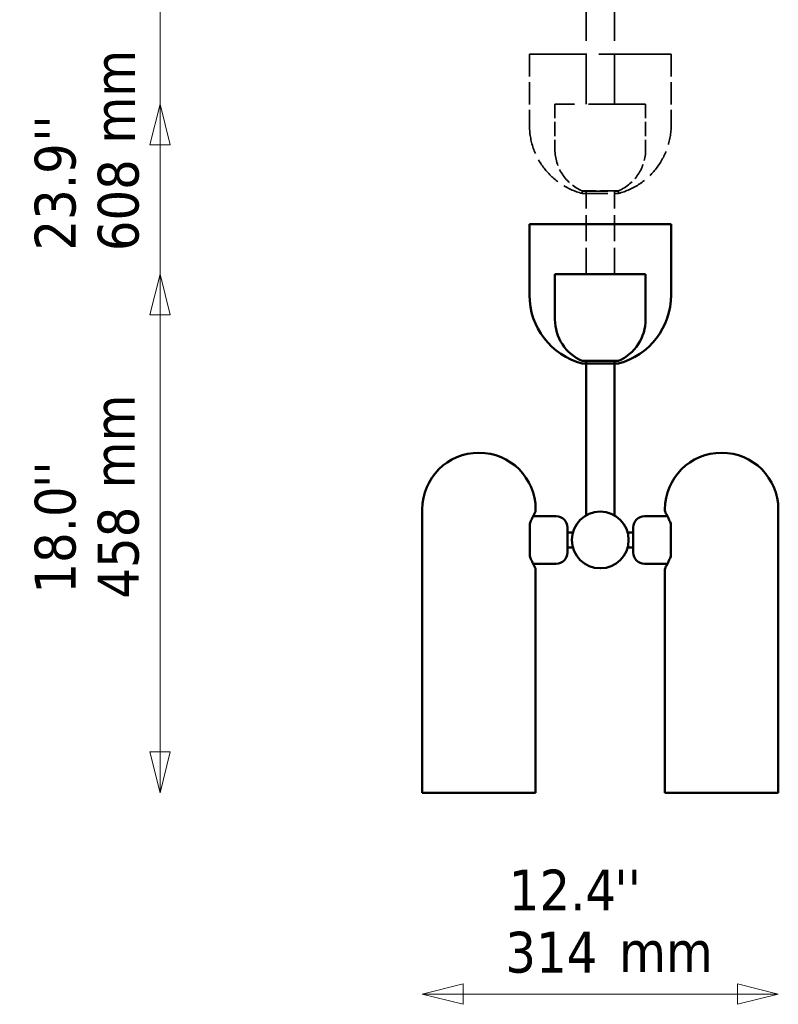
# Model space of a CAD drawing. Header units: millimetres. Extents: x 113 to 2969, y 62 to 2427.
# Tile 317 of 318: x 2299 to 2969, y 436 to 1305. Entities that reach past the tile are written whole.
import ezdxf

# ---------------------------------------------------------------- set-up
doc = ezdxf.new("R2010")
doc.units = ezdxf.units.MM
doc.header["$LTSCALE"] = 12
doc.linetypes.add('DASHED', pattern=[0.2068, 0.1655, -0.0413])
for name, color, linetype, lineweight in [('Symbol (ISO)', 7, 'Continuous', 25), ('Widoczne (ISO)', 7, 'Continuous', 50), ('Wymiar (ISO)', 7, 'Continuous', 25)]:
    doc.layers.add(name, color=color, linetype=linetype, lineweight=lineweight)
doc.styles.add('Tekst notatki (ISO)', font='tahoma.ttf')

msp = doc.modelspace()

# ---------------------------------------------------------------- linework, layer by layer
at = {"layer": 'Widoczne (ISO)', "linetype": 'DASHED', "lineweight": 35, "ltscale": 22.499537}
for p, q in [((2799.01, 1230.11), (2799.01, 1453.45)), ((2824.01, 1230.11), (2824.01, 1453.45))]:
    msp.add_line(p, q, dxfattribs=at)
at = {"layer": 'Widoczne (ISO)', "linetype": 'DASHED', "lineweight": 35, "ltscale": 24.683628}
msp.add_line((2749.01, 1274.11), (2874.01, 1274.11), dxfattribs=at)
at = {"layer": 'Widoczne (ISO)', "linetype": 'DASHED', "lineweight": 35, "ltscale": 9.915398}
for p, q in [((2749.01, 1274.11), (2749.01, 1211.61)), ((2749.01, 1274.11), (2749.01, 1211.61)), ((2874.01, 1274.11), (2874.01, 1211.61)), ((2874.01, 1274.11), (2874.01, 1211.61))]:
    msp.add_line(p, q, dxfattribs=at)
at = {"layer": 'Widoczne (ISO)', "linetype": 'DASHED', "lineweight": 35, "ltscale": 22.993204}
for p, q in [((2749.01, 1274.11), (2799.01, 1274.11)), ((2824.01, 1274.11), (2874.01, 1274.11))]:
    msp.add_line(p, q, dxfattribs=at)
at = {"layer": 'Widoczne (ISO)', "linetype": 'DASHED', "lineweight": 35, "ltscale": 23.838877}
msp.add_line((2751.01, 1274.11), (2872.01, 1274.11), dxfattribs=at)
at = {"layer": 'Widoczne (ISO)', "linetype": 'DASHED', "lineweight": 35, "ltscale": 22.147671}
for p, q in [((2751.01, 1274.11), (2799.01, 1274.11)), ((2824.01, 1274.11), (2872.01, 1274.11))]:
    msp.add_line(p, q, dxfattribs=at)
at = {"layer": 'Widoczne (ISO)', "linetype": 'DASHED', "lineweight": 35, "ltscale": 25.31909}
msp.add_line((2851.51, 1230.11), (2771.51, 1230.11), dxfattribs=at)
at = {"layer": 'Widoczne (ISO)', "linetype": 'DASHED', "lineweight": 35, "ltscale": 6.345819}
for p, q in [((2771.51, 1230.11), (2771.51, 1190.11)), ((2851.51, 1230.11), (2851.51, 1190.11))]:
    msp.add_line(p, q, dxfattribs=at)
at = {"layer": 'Widoczne (ISO)', "linetype": 'DASHED', "lineweight": 35, "ltscale": 7.974416}
msp.add_line((2827.51, 1153.45), (2795.51, 1153.45), dxfattribs=at)
at = {"layer": 'Widoczne (ISO)', "linetype": 'DASHED', "lineweight": 35, "ltscale": 11.396798}
for p, q in [((2795.51, 1153.26), (2827.51, 1153.26)), ((2795.51, 1151.19), (2827.51, 1151.19))]:
    msp.add_line(p, q, dxfattribs=at)
at = {"layer": 'Widoczne (ISO)', "linetype": 'DASHED', "lineweight": 35, "ltscale": 0.328515}
for p, q in [((2795.51, 1153.26), (2795.51, 1151.19)), ((2795.51, 1153.26), (2795.51, 1151.19)), ((2827.51, 1153.26), (2827.51, 1151.19)), ((2827.51, 1153.26), (2827.51, 1151.19))]:
    msp.add_line(p, q, dxfattribs=at)
at = {"layer": 'Widoczne (ISO)', "linetype": 'DASHED', "lineweight": 35, "ltscale": 3.422282}
for p, q in [((2795.51, 1153.26), (2799.01, 1153.26)), ((2795.51, 1151.19), (2799.01, 1151.19)), ((2824.01, 1153.26), (2827.51, 1153.26)), ((2824.01, 1151.19), (2827.51, 1151.19))]:
    msp.add_line(p, q, dxfattribs=at)
at = {"layer": 'Widoczne (ISO)', "linetype": 'DASHED', "lineweight": 35, "ltscale": 11.635046}
for p, q in [((2799.01, 1080.11), (2799.01, 1153.45)), ((2824.01, 1080.11), (2824.01, 1153.45))]:
    msp.add_line(p, q, dxfattribs=at)
at = {"layer": 'Widoczne (ISO)'}
for p, q in [((2749.01, 1124.11), (2874.01, 1124.11)), ((2749.01, 1124.11), (2749.01, 1061.61)), ((2749.01, 1124.11), (2799.01, 1124.11)), ((2749.01, 1124.11), (2749.01, 1061.61)), ((2751.01, 1124.11), (2872.01, 1124.11)), ((2751.01, 1124.11), (2799.01, 1124.11)), ((2824.01, 1124.11), (2872.01, 1124.11)), ((2824.01, 1124.11), (2874.01, 1124.11)), ((2874.01, 1124.11), (2874.01, 1061.61)), ((2874.01, 1124.11), (2874.01, 1061.61)), ((2851.51, 1080.11), (2771.51, 1080.11)), ((2771.51, 1080.11), (2771.51, 1040.11)), ((2851.51, 1080.11), (2851.51, 1040.11)), ((2827.51, 1003.45), (2795.51, 1003.45)), ((2795.51, 1001.19), (2827.51, 1001.19)), ((2795.51, 1001.19), (2799.01, 1001.19)), ((2824.01, 1001.19), (2827.51, 1001.19))]:
    msp.add_line(p, q, dxfattribs=at)
at = {"layer": 'Widoczne (ISO)', "linetype": 'Continuous', "lineweight": 50}
for p, q in [((2799.01, 1003.45), (2799.01, 872.11)), ((2824.01, 1003.45), (2824.01, 872.11)), ((2654.51, 622.46), (2654.51, 872.46)), ((2754.51, 871.46), (2754.51, 872.46)), ((2799.01, 872.11), (2799.01, 867.11)), ((2824.01, 872.11), (2824.01, 867.11)), ((2868.51, 871.46), (2868.51, 872.46)), ((2968.51, 622.46), (2968.51, 872.46)), ((2772.51, 866.46), (2752.27, 866.46)), ((2850.51, 866.46), (2870.74, 866.46)), ((2749.36, 831.04), (2749.36, 859.88)), ((2782.51, 856.46), (2782.51, 834.46)), ((2787.37, 851.96), (2782.51, 851.96)), ((2835.65, 851.96), (2840.51, 851.96)), ((2840.51, 834.46), (2840.51, 856.46)), ((2873.66, 859.88), (2873.66, 831.04)), ((2787.37, 838.96), (2782.51, 838.96)), ((2835.65, 838.96), (2840.51, 838.96)), ((2772.51, 824.46), (2752.27, 824.46)), ((2754.51, 622.46), (2754.51, 819.46)), ((2850.51, 824.46), (2870.74, 824.46)), ((2868.51, 622.46), (2868.51, 819.46)), ((2654.51, 622.46), (2754.51, 622.46)), ((2868.51, 622.46), (2968.51, 622.46))]:
    msp.add_line(p, q, dxfattribs=at)
msp.add_circle((2811.51, 845.46), 25, dxfattribs=at)
at = {"layer": 'Widoczne (ISO)', "linetype": 'DASHED', "lineweight": 35, "ltscale": 13.008183}
for start, end in [(180, 255.16715), (180, 255.16715), (284.83285, 0), (284.83285, 0)]:
    msp.add_arc((2811.51, 1211.61), 62.5, start, end, dxfattribs=at)
at = {"layer": 'Widoczne (ISO)', "linetype": 'DASHED', "lineweight": 35, "ltscale": 7.356593}
for start, end in [(180, 246.42182), (293.57818, 0)]:
    msp.add_arc((2811.51, 1190.11), 40, start, end, dxfattribs=at)
at = {"layer": 'Widoczne (ISO)'}
for centre, radius, start, end in [((2811.51, 1061.61), 62.5, 180, 255.16715), ((2811.51, 1061.61), 62.5, 180, 255.16715), ((2811.51, 1061.61), 62.5, 284.83285, 0), ((2811.51, 1061.61), 62.5, 284.83285, 0), ((2811.51, 1040.11), 40, 180, 246.42182), ((2811.51, 1040.11), 40, 293.57818, 0)]:
    msp.add_arc(centre, radius, start, end, dxfattribs=at)
at = {"layer": 'Widoczne (ISO)', "linetype": 'Continuous', "lineweight": 50}
for centre, radius, start, end in [((2704.51, 872.46), 50, 0, 180), ((2918.51, 872.46), 50, 0, 180), ((2751.51, 871.46), 3, 331.049, 0), ((2871.51, 871.46), 3, 180, 208.951), ((2772.51, 856.46), 10, 0, 90), ((2850.51, 856.46), 10, 90, 180), ((2772.51, 834.46), 10, 270, 0), ((2850.51, 834.46), 10, 180, 270), ((2751.51, 819.46), 3, 0, 28.951), ((2871.51, 819.46), 3, 151.049, 180)]:
    msp.add_arc(centre, radius, start, end, dxfattribs=at)
for points, knots in [([(2749.36, 859.71), (2749.79, 860.9), (2750.24, 862.02), (2751.15, 864.11), (2751.6, 865.09), (2752.44, 866.8), (2752.82, 867.54), (2753.45, 868.75), (2753.7, 869.22), (2754.05, 869.85), (2754.14, 870.01), (2754.14, 870.01)], [14.190376, 14.190376, 14.190376, 14.190376, 14.675458, 14.675458, 15.18203, 15.18203, 15.688602, 15.688602, 16.195173, 16.195173, 16.701745, 16.701745, 16.701745, 16.701745]), ([(2868.88, 870.01), (2868.88, 870.01), (2868.97, 869.85), (2869.32, 869.22), (2869.57, 868.75), (2870.2, 867.54), (2870.58, 866.8), (2871.42, 865.09), (2871.87, 864.11), (2872.78, 862.02), (2873.23, 860.9), (2873.66, 859.71)], [16.701745, 16.701745, 16.701745, 16.701745, 17.208312, 17.208312, 17.71488, 17.71488, 18.221447, 18.221447, 18.728015, 18.728015, 19.213093, 19.213093, 19.213093, 19.213093]), ([(2749.14, 860.53), (2749.15, 860.53), (2749.15, 860.53), (2749.23, 860.4), (2749.29, 860.27), (2749.35, 860.06), (2749.36, 859.97), (2749.36, 859.88)], [-0.3410419, -0.3410419, -0.3410419, -0.3410419, -0.3402517, -0.3402517, -0.2741746, -0.2741746, -0.2269455, -0.2269455, -0.2269455, -0.2269455]), ([(2873.66, 859.88), (2873.66, 859.93), (2873.66, 859.99), (2873.7, 860.21), (2873.77, 860.37), (2873.87, 860.53), (2873.87, 860.53), (2873.87, 860.53)], [-0.1136777, -0.1136777, -0.1136777, -0.1136777, -0.0833873, -0.0833873, 0, 0, 0.0007924, 0.0007924, 0.0007924, 0.0007924]), ([(2749.36, 831.04), (2749.36, 830.99), (2749.35, 830.93), (2749.32, 830.71), (2749.25, 830.55), (2749.15, 830.39), (2749.15, 830.39), (2749.14, 830.39)], [-0.1136777, -0.1136777, -0.1136777, -0.1136777, -0.0833873, -0.0833873, 0, 0, 0.0007924, 0.0007924, 0.0007924, 0.0007924]), ([(2754.14, 820.91), (2754.14, 820.91), (2754.05, 821.07), (2753.7, 821.7), (2753.45, 822.17), (2752.82, 823.38), (2752.44, 824.12), (2751.6, 825.83), (2751.15, 826.81), (2750.24, 828.9), (2749.79, 830.02), (2749.36, 831.21)], [16.701745, 16.701745, 16.701745, 16.701745, 17.208312, 17.208312, 17.71488, 17.71488, 18.221447, 18.221447, 18.728015, 18.728015, 19.213093, 19.213093, 19.213093, 19.213093]), ([(2873.66, 831.21), (2873.23, 830.02), (2872.78, 828.9), (2871.87, 826.81), (2871.42, 825.83), (2870.58, 824.12), (2870.2, 823.38), (2869.57, 822.17), (2869.32, 821.7), (2868.97, 821.07), (2868.88, 820.91), (2868.88, 820.91)], [14.190376, 14.190376, 14.190376, 14.190376, 14.675458, 14.675458, 15.18203, 15.18203, 15.688602, 15.688602, 16.195173, 16.195173, 16.701745, 16.701745, 16.701745, 16.701745]), ([(2873.87, 830.39), (2873.87, 830.39), (2873.87, 830.39), (2873.79, 830.52), (2873.73, 830.65), (2873.67, 830.86), (2873.66, 830.95), (2873.66, 831.04)], [-0.3410419, -0.3410419, -0.3410419, -0.3410419, -0.3402517, -0.3402517, -0.2741746, -0.2741746, -0.2269455, -0.2269455, -0.2269455, -0.2269455])]:
    msp.add_open_spline(points, degree=3, knots=knots, dxfattribs=at)
at = {"layer": 'Wymiar (ISO)', "lineweight": 18}
for p, q in [((2423.31, 658.46), (2423.31, 1944.11)), ((2423.31, 658.46), (2423.31, 1494.11)), ((2423.31, 1230.11), (2414.31, 1194.11)), ((2423.31, 1194.11), (2423.31, 1230.11)), ((2432.31, 1194.11), (2423.31, 1230.11)), ((2414.31, 1194.11), (2432.31, 1194.11)), ((2423.31, 658.46), (2423.31, 1194.11)), ((2423.31, 1080.11), (2414.31, 1044.11)), ((2423.31, 1044.11), (2423.31, 1080.11)), ((2432.31, 1044.11), (2423.31, 1080.11)), ((2414.31, 1044.11), (2432.31, 1044.11)), ((2423.31, 658.46), (2423.31, 1044.11)), ((2414.31, 658.46), (2423.31, 622.46)), ((2432.31, 658.46), (2414.31, 658.46)), ((2414.31, 658.46), (2423.31, 622.46)), ((2432.31, 658.46), (2414.31, 658.46)), ((2414.31, 658.46), (2423.31, 622.46)), ((2432.31, 658.46), (2414.31, 658.46)), ((2414.31, 658.46), (2423.31, 622.46)), ((2432.31, 658.46), (2414.31, 658.46)), ((2423.31, 658.46), (2423.31, 622.46)), ((2423.31, 622.46), (2432.31, 658.46)), ((2423.31, 658.46), (2423.31, 622.46)), ((2423.31, 622.46), (2432.31, 658.46)), ((2423.31, 658.46), (2423.31, 622.46)), ((2423.31, 622.46), (2432.31, 658.46)), ((2423.31, 658.46), (2423.31, 622.46)), ((2423.31, 622.46), (2432.31, 658.46)), ((2690.51, 453.77), (2654.51, 444.77)), ((2690.51, 435.77), (2690.51, 453.77)), ((2968.51, 444.77), (2932.51, 453.77)), ((2932.51, 453.77), (2932.51, 435.77)), ((2690.51, 444.77), (2654.51, 444.77)), ((2654.51, 444.77), (2690.51, 435.77)), ((2690.51, 444.77), (2932.51, 444.77)), ((2932.51, 444.77), (2968.51, 444.77)), ((2932.51, 435.77), (2968.51, 444.77))]:
    msp.add_line(p, q, dxfattribs=at)
at = {"layer": 'Wymiar (ISO)', "lineweight": 18, "flags": 128}
for points in [[(2432.31, 1194.11), (2423.31, 1230.11), (2414.31, 1194.11), (2432.31, 1194.11)], [(2432.31, 1044.11), (2423.31, 1080.11), (2414.31, 1044.11), (2432.31, 1044.11)], [(2414.31, 658.46), (2423.31, 622.46), (2432.31, 658.46), (2414.31, 658.46)], [(2414.31, 658.46), (2423.31, 622.46), (2432.31, 658.46), (2414.31, 658.46)], [(2414.31, 658.46), (2423.31, 622.46), (2432.31, 658.46), (2414.31, 658.46)], [(2414.31, 658.46), (2423.31, 622.46), (2432.31, 658.46), (2414.31, 658.46)], [(2690.51, 453.77), (2654.51, 444.77), (2690.51, 435.77), (2690.51, 453.77)], [(2932.51, 435.77), (2968.51, 444.77), (2932.51, 453.77), (2932.51, 435.77)]]:
    msp.add_lwpolyline(points, dxfattribs=at)
at = {"layer": 'Wymiar (ISO)'}
for points in [[(2432.31, 1194.11), (2423.31, 1230.11), (2414.31, 1194.11), (2432.31, 1194.11)], [(2432.31, 1044.11), (2423.31, 1080.11), (2414.31, 1044.11), (2432.31, 1044.11)], [(2414.31, 658.46), (2423.31, 622.46), (2432.31, 658.46), (2414.31, 658.46)], [(2414.31, 658.46), (2423.31, 622.46), (2432.31, 658.46), (2414.31, 658.46)], [(2414.31, 658.46), (2423.31, 622.46), (2432.31, 658.46), (2414.31, 658.46)], [(2414.31, 658.46), (2423.31, 622.46), (2432.31, 658.46), (2414.31, 658.46)], [(2690.51, 453.77), (2654.51, 444.77), (2690.51, 435.77), (2690.51, 453.77)], [(2932.51, 435.77), (2968.51, 444.77), (2932.51, 453.77), (2932.51, 435.77)]]:
    msp.add_solid(points, dxfattribs=at)

# ---------------------------------------------------------------- texts
at = {"layer": 'Symbol (ISO)', "char_height": 36, "width": 83.1443, "attachment_point": 1, "rotation": 90, "style": 'Tekst notatki (ISO)'}
for insert in [(2365.14, 1195.25), (2364.9, 891.02)]:
    msp.add_mtext('\\fTahoma|b0|i0;mm', dxfattribs=dict(at, insert=insert))
at = {"layer": 'Symbol (ISO)', "insert": (2828.08, 500.35), "char_height": 36, "width": 83.1443, "attachment_point": 1, "style": 'Tekst notatki (ISO)'}
msp.add_mtext('\\fTahoma|b0|i0;mm', dxfattribs=at)
at = {"layer": 'Wymiar (ISO)', "char_height": 36, "attachment_point": 7, "rotation": 90, "style": 'Tekst notatki (ISO)'}
for s, insert in [("''", (2348.63, 1196.88)), ('23.9', (2349.39, 1100.92)), ('608', (2405.02, 1100.35)), ("''", (2348.57, 891.37)), ('18.0', (2349.39, 798.21)), ('458', (2405.02, 793.77))]:
    msp.add_mtext(s, dxfattribs=dict(at, insert=insert))
at = {"layer": 'Wymiar (ISO)', "char_height": 36, "attachment_point": 7, "style": 'Tekst notatki (ISO)'}
for s, insert in [('12.4', (2730.85, 518.58)), ("''", (2824.01, 518.58)), ('314', (2727.77, 463.06))]:
    msp.add_mtext(s, dxfattribs=dict(at, insert=insert))

doc.saveas('drawing.dxf')
